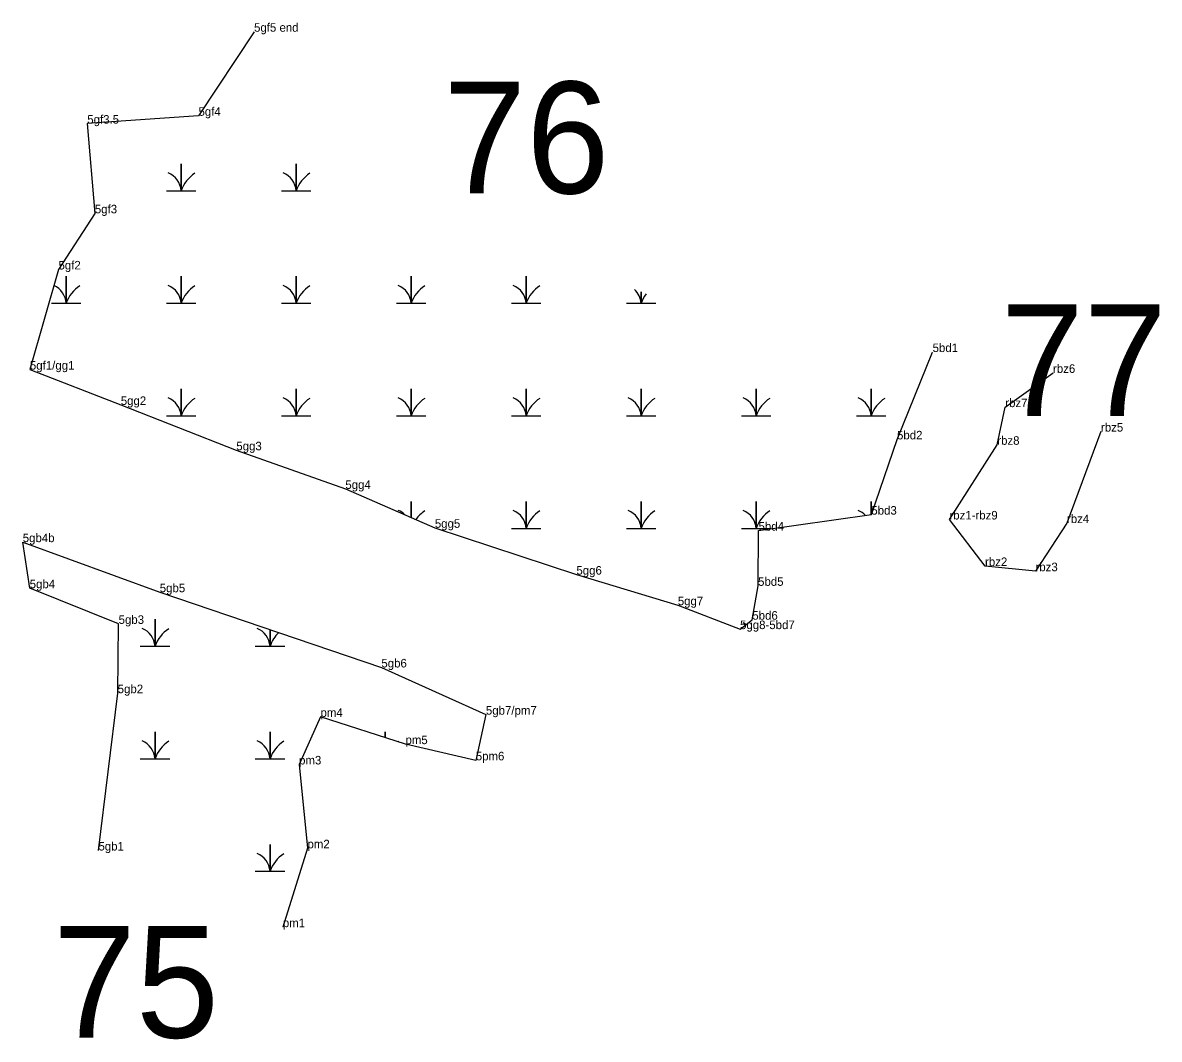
# Model space of a CAD drawing. Extents: x 2072529 to 2268796, y 436423 to 470397.
# Drawn here: x 2119058 to 2119722, y 449248 to 449842 of the extents above; entities that cross this region are included whole.
import ezdxf

# ---------------------------------------------------------------- set-up
doc = ezdxf.new("R2010")
doc.units = 0
for name, color, linetype in [('Default', 7, 'Continuous'), ('Exist Environmental Wetland Boundary', 7, 'Continuous'), ('Exist Environmental Wetland Boundary Cogo Comment', 7, 'Continuous'), ('Exist Environmental Wetland Boundary Cogo Point CELL', 7, 'Continuous'), ('Exist Hydro Jurisdictional Stream or Body of Water NEU Mitigable', 7, 'Continuous'), ('Exist Hydro Jurisdictional Stream or Body of Water NEU Mitigable Cogo Comment', 7, 'Continuous'), ('Exist Hydro Swamp or Marsh', 7, 'Continuous')]:
    doc.layers.add(name, color=color, linetype=linetype)

msp = doc.modelspace()

# ---------------------------------------------------------------- linework, layer by layer
at = {"layer": 'Exist Environmental Wetland Boundary'}
for points in [[(2119193.05, 449837.11), (2119160.57, 449787.96), (2119095.53, 449783.36), (2119099.94, 449730.9), (2119078.69, 449698.08), (2119061.96, 449639.51), (2119115.11, 449618.86), (2119182.68, 449592.34), (2119246.44, 449569.75), (2119298.79, 449547.03), (2119381.57, 449519.63), (2119440.86, 449501.74), (2119477.28, 449487.78), (2119484.45, 449493.28), (2119487.81, 449513.09), (2119488.09, 449545.37), (2119554.05, 449554.72), (2119569.07, 449598.72), (2119589.88, 449649.79)], [(2119102.05, 449358.3), (2119113.3, 449450.31), (2119113.85, 449490.84), (2119061.84, 449511.68), (2119057.77, 449538.64), (2119137.89, 449509.33), (2119267.51, 449465.36), (2119328.64, 449437.75), (2119322.72, 449411.03), (2119281.6, 449420.51), (2119231.9, 449436.46), (2119219.37, 449408.63), (2119224.28, 449359.59), (2119209.86, 449313.48)]]:
    msp.add_lwpolyline(points, dxfattribs=at)
at = {"layer": 'Exist Environmental Wetland Boundary Cogo Point CELL'}
for p, q in [((2119193.05, 449837.11), (2119193.05, 449837.11)), ((2119095.53, 449783.36), (2119095.53, 449783.36)), ((2119160.57, 449787.96), (2119160.57, 449787.96)), ((2119099.94, 449730.9), (2119099.94, 449730.9)), ((2119078.69, 449698.08), (2119078.69, 449698.08)), ((2119589.88, 449649.79), (2119589.88, 449649.79)), ((2119061.96, 449639.51), (2119061.96, 449639.51)), ((2119660.3, 449637.61), (2119660.3, 449637.61)), ((2119115.11, 449618.86), (2119115.11, 449618.86)), ((2119632.37, 449617.59), (2119632.37, 449617.59)), ((2119569.07, 449598.72), (2119569.07, 449598.72)), ((2119688.35, 449603.28), (2119688.35, 449603.28)), ((2119182.68, 449592.34), (2119182.68, 449592.34)), ((2119627.69, 449595.57), (2119627.69, 449595.57)), ((2119246.44, 449569.75), (2119246.44, 449569.75)), ((2119554.05, 449554.72), (2119554.05, 449554.72)), ((2119599.71, 449551.88), (2119599.71, 449551.88)), ((2119298.79, 449547.03), (2119298.79, 449547.03)), ((2119488.09, 449545.37), (2119488.09, 449545.37)), ((2119668.46, 449549.8), (2119668.46, 449549.8)), ((2119057.77, 449538.64), (2119057.77, 449538.64)), ((2119620.54, 449524.66), (2119620.54, 449524.66)), ((2119381.57, 449519.63), (2119381.57, 449519.63)), ((2119650.06, 449521.63), (2119650.06, 449521.63)), ((2119061.84, 449511.68), (2119061.84, 449511.68)), ((2119487.81, 449513.09), (2119487.81, 449513.09)), ((2119137.89, 449509.33), (2119137.89, 449509.33)), ((2119440.86, 449501.74), (2119440.86, 449501.74)), ((2119113.85, 449490.84), (2119113.85, 449490.84)), ((2119484.45, 449493.28), (2119484.45, 449493.28)), ((2119477.28, 449487.78), (2119477.28, 449487.78)), ((2119267.51, 449465.36), (2119267.51, 449465.36)), ((2119113.3, 449450.31), (2119113.3, 449450.31)), ((2119328.64, 449437.75), (2119328.64, 449437.75)), ((2119231.9, 449436.46), (2119231.9, 449436.46)), ((2119281.6, 449420.51), (2119281.6, 449420.51)), ((2119322.72, 449411.03), (2119322.72, 449411.03)), ((2119219.37, 449408.63), (2119219.37, 449408.63)), ((2119102.05, 449358.3), (2119102.05, 449358.3)), ((2119224.28, 449359.59), (2119224.28, 449359.59)), ((2119209.86, 449313.48), (2119209.86, 449313.48))]:
    msp.add_line(p, q, dxfattribs=at)
at = {"layer": 'Exist Hydro Jurisdictional Stream or Body of Water NEU Mitigable'}
msp.add_lwpolyline([(2119688.35, 449603.28), (2119668.46, 449549.8), (2119650.06, 449521.63), (2119620.54, 449524.66), (2119599.71, 449551.88), (2119627.69, 449595.57), (2119632.37, 449617.59), (2119660.3, 449637.61)], dxfattribs=at)
at = {"layer": 'Exist Hydro Swamp or Marsh'}
for points in [[(2119141.86, 449744.11), (2119150.46, 449744.11), (2119150.46, 449759.89), (2119150.46, 449744.11), (2119159.06, 449744.11)], [(2119209.11, 449744.11), (2119217.71, 449744.11), (2119217.71, 449759.89), (2119217.71, 449744.11), (2119226.31, 449744.11)], [(2119074.61, 449678.31), (2119083.21, 449678.31), (2119083.21, 449694.09), (2119083.21, 449678.31), (2119091.81, 449678.31)], [(2119141.86, 449678.31), (2119150.46, 449678.31), (2119150.46, 449694.09), (2119150.46, 449678.31), (2119159.06, 449678.31)], [(2119209.11, 449678.31), (2119217.71, 449678.31), (2119217.71, 449694.09), (2119217.71, 449678.31), (2119226.31, 449678.31)], [(2119276.36, 449678.31), (2119284.96, 449678.31), (2119284.96, 449694.09), (2119284.96, 449678.31), (2119293.56, 449678.31)], [(2119343.61, 449678.31), (2119352.21, 449678.31), (2119352.21, 449694.09), (2119352.21, 449678.31), (2119360.81, 449678.31)], [(2119410.86, 449678.31), (2119419.46, 449678.31), (2119419.46, 449684.95)], [(2119419.46, 449684.95), (2119419.46, 449678.31), (2119428.06, 449678.31)], [(2119141.86, 449612.51), (2119150.46, 449612.51), (2119150.46, 449628.29), (2119150.46, 449612.51), (2119159.06, 449612.51)], [(2119209.11, 449612.51), (2119217.71, 449612.51), (2119217.71, 449628.29), (2119217.71, 449612.51), (2119226.31, 449612.51)], [(2119276.36, 449612.51), (2119284.96, 449612.51), (2119284.96, 449628.29), (2119284.96, 449612.51), (2119293.56, 449612.51)], [(2119343.61, 449612.51), (2119352.21, 449612.51), (2119352.21, 449628.29), (2119352.21, 449612.51), (2119360.81, 449612.51)], [(2119410.86, 449612.51), (2119419.46, 449612.51), (2119419.46, 449628.29), (2119419.46, 449612.51), (2119428.06, 449612.51)], [(2119478.11, 449612.51), (2119486.71, 449612.51), (2119486.71, 449628.29), (2119486.71, 449612.51), (2119495.31, 449612.51)], [(2119545.36, 449612.51), (2119553.96, 449612.51), (2119553.96, 449628.29), (2119553.96, 449612.51), (2119562.56, 449612.51)], [(2119284.96, 449553.04), (2119284.96, 449562.49), (2119284.96, 449553.04)], [(2119343.61, 449546.71), (2119352.21, 449546.71), (2119352.21, 449562.49), (2119352.21, 449546.71), (2119360.81, 449546.71)], [(2119410.86, 449546.71), (2119419.46, 449546.71), (2119419.46, 449562.49), (2119419.46, 449546.71), (2119428.06, 449546.71)], [(2119478.11, 449546.71), (2119486.71, 449546.71), (2119486.71, 449562.49), (2119486.71, 449546.71), (2119495.31, 449546.71)], [(2119553.96, 449554.71), (2119553.96, 449562.49), (2119553.96, 449554.71)], [(2119126.54, 449477.74), (2119135.14, 449477.74), (2119135.14, 449493.52), (2119135.14, 449477.74), (2119143.74, 449477.74)], [(2119193.79, 449477.74), (2119202.39, 449477.74), (2119202.39, 449487.45)], [(2119202.39, 449487.45), (2119202.39, 449477.74), (2119210.99, 449477.74)], [(2119126.54, 449411.94), (2119135.14, 449411.94), (2119135.14, 449427.72), (2119135.14, 449411.94), (2119143.74, 449411.94)], [(2119193.79, 449411.94), (2119202.39, 449411.94), (2119202.39, 449427.72), (2119202.39, 449411.94), (2119210.99, 449411.94)], [(2119269.64, 449424.35), (2119269.64, 449427.72), (2119269.64, 449424.35)], [(2119193.79, 449346.14), (2119202.39, 449346.14), (2119202.39, 449361.92), (2119202.39, 449346.14), (2119210.99, 449346.14)]]:
    msp.add_lwpolyline(points, dxfattribs=at)
for centre, radius, start, end in [((2119138.19, 449743.22), 12.3, 4.14034, 67.53497), ((2119168.7, 449738.05), 19.22, 122.12745, 161.62219), ((2119205.44, 449743.22), 12.3, 4.14034, 67.53497), ((2119235.95, 449738.05), 19.22, 122.12745, 161.62219), ((2119070.94, 449677.42), 12.3, 4.14034, 65.73607), ((2119101.45, 449672.25), 19.22, 122.12745, 161.62219), ((2119138.19, 449677.42), 12.3, 4.14034, 67.53497), ((2119168.7, 449672.25), 19.22, 122.12745, 161.62219), ((2119205.44, 449677.42), 12.3, 4.14034, 67.53497), ((2119235.95, 449672.25), 19.22, 122.12745, 161.62219), ((2119272.69, 449677.42), 12.3, 4.14034, 67.53497), ((2119303.2, 449672.25), 19.22, 122.12745, 161.62219), ((2119339.94, 449677.42), 12.3, 4.14034, 67.53497), ((2119370.45, 449672.25), 19.22, 122.12745, 161.62219), ((2119407.19, 449677.42), 12.3, 4.14034, 46.80655), ((2119437.7, 449672.25), 19.22, 142.83511, 161.62219), ((2119138.19, 449611.62), 12.3, 4.14034, 67.53497), ((2119168.7, 449606.45), 19.22, 122.12745, 161.62219), ((2119205.44, 449611.62), 12.3, 4.14034, 67.53497), ((2119235.95, 449606.45), 19.22, 122.12745, 161.62219), ((2119272.69, 449611.62), 12.3, 4.14034, 67.53497), ((2119303.2, 449606.45), 19.22, 122.12745, 161.62219), ((2119339.94, 449611.62), 12.3, 4.14034, 67.53497), ((2119370.45, 449606.45), 19.22, 122.12745, 161.62219), ((2119407.19, 449611.62), 12.3, 4.14034, 67.53497), ((2119437.7, 449606.45), 19.22, 122.12745, 161.62219), ((2119474.44, 449611.62), 12.3, 4.14034, 67.53497), ((2119504.95, 449606.45), 19.22, 122.12745, 161.62219), ((2119541.69, 449611.62), 12.3, 4.14034, 67.53497), ((2119572.2, 449606.45), 19.22, 122.12745, 161.62219), ((2119272.69, 449545.82), 12.3, 45.84149, 67.53497), ((2119303.2, 449540.65), 19.22, 122.12745, 144.21302), ((2119339.94, 449545.82), 12.3, 4.14034, 67.53497), ((2119370.45, 449540.65), 19.22, 122.12745, 161.62219), ((2119407.19, 449545.82), 12.3, 4.14034, 67.53497), ((2119437.7, 449540.65), 19.22, 122.12745, 161.62219), ((2119474.44, 449545.82), 12.3, 4.14034, 67.53497), ((2119504.95, 449540.65), 19.22, 122.12745, 161.62219), ((2119541.69, 449545.82), 12.3, 43.21626, 67.53497), ((2119474.44, 449480.02), 12.3, 58.61832, 67.53497), ((2119122.87, 449476.85), 12.3, 4.14034, 67.53497), ((2119153.38, 449471.68), 19.22, 122.12745, 161.62219), ((2119190.12, 449476.85), 12.3, 4.14034, 67.53497), ((2119220.63, 449471.68), 19.22, 133.08716, 161.62219), ((2119122.87, 449411.05), 12.3, 4.14034, 67.53497), ((2119153.38, 449405.88), 19.22, 122.12745, 161.62219), ((2119190.12, 449411.05), 12.3, 4.14034, 67.53497), ((2119220.63, 449405.88), 19.22, 122.12745, 161.62219), ((2119287.88, 449405.88), 19.22, 122.12745, 123.53629), ((2119190.12, 449345.25), 12.3, 4.14034, 67.53497), ((2119220.63, 449340.08), 19.22, 122.12745, 161.62219)]:
    msp.add_arc(centre, radius, start, end, dxfattribs=at)

# ---------------------------------------------------------------- texts
at = {"layer": 'Default'}
for s, p in [('76', (2119303.68, 449742.57)), ('77', (2119629.64, 449612.45)), ('75', (2119075.38, 449248.86))]:
    msp.add_text(s, height=65.34, dxfattribs=at).set_placement(p)
at = {"layer": 'Exist Environmental Wetland Boundary Cogo Comment'}
for s, p in [('5gf5 end', (2119193.05, 449837.11)), ('5gf4', (2119160.57, 449787.96)), ('5gf3.5', (2119095.53, 449783.36)), ('5gf3', (2119099.94, 449730.9)), ('5gf2', (2119078.69, 449698.08)), ('5bd1', (2119589.88, 449649.79)), ('5gf1/gg1', (2119061.96, 449639.51)), ('5gg2', (2119115.11, 449618.86)), ('5bd2', (2119569.07, 449598.72)), ('5gg3', (2119182.68, 449592.34)), ('5gg4', (2119246.44, 449569.75)), ('5bd3', (2119554.05, 449554.72)), ('5gg5', (2119298.79, 449547.03)), ('5bd4', (2119488.09, 449545.37)), ('5gb4b', (2119057.77, 449538.64)), ('5gg6', (2119381.57, 449519.63)), ('5gb4', (2119061.84, 449511.68)), ('5bd5', (2119487.81, 449513.09)), ('5gb5', (2119137.89, 449509.33)), ('5gg7', (2119440.86, 449501.74)), ('5bd6', (2119484.45, 449493.28)), ('5gb3', (2119113.85, 449490.84)), ('5gg8-5bd7', (2119477.28, 449487.78)), ('5gb6', (2119267.51, 449465.36)), ('5gb2', (2119113.3, 449450.31)), ('pm4', (2119231.9, 449436.46)), ('5gb7/pm7', (2119328.64, 449437.75)), ('pm5', (2119281.6, 449420.51)), ('pm3', (2119219.37, 449408.63)), ('5pm6', (2119322.72, 449411.03)), ('pm2', (2119224.28, 449359.59)), ('5gb1', (2119102.05, 449358.3)), ('pm1', (2119209.86, 449313.48))]:
    msp.add_text(s, height=5, dxfattribs=at).set_placement(p)
at = {"layer": 'Exist Hydro Jurisdictional Stream or Body of Water NEU Mitigable Cogo Comment'}
for s, p in [('rbz6', (2119660.3, 449637.61)), ('rbz7', (2119632.37, 449617.59)), ('rbz5', (2119688.35, 449603.28)), ('rbz8', (2119627.69, 449595.57)), ('rbz1-rbz9', (2119599.71, 449551.88)), ('rbz4', (2119668.46, 449549.8)), ('rbz2', (2119620.54, 449524.66)), ('rbz3', (2119650.06, 449521.63))]:
    msp.add_text(s, height=5, dxfattribs=at).set_placement(p)

doc.saveas('drawing.dxf')
